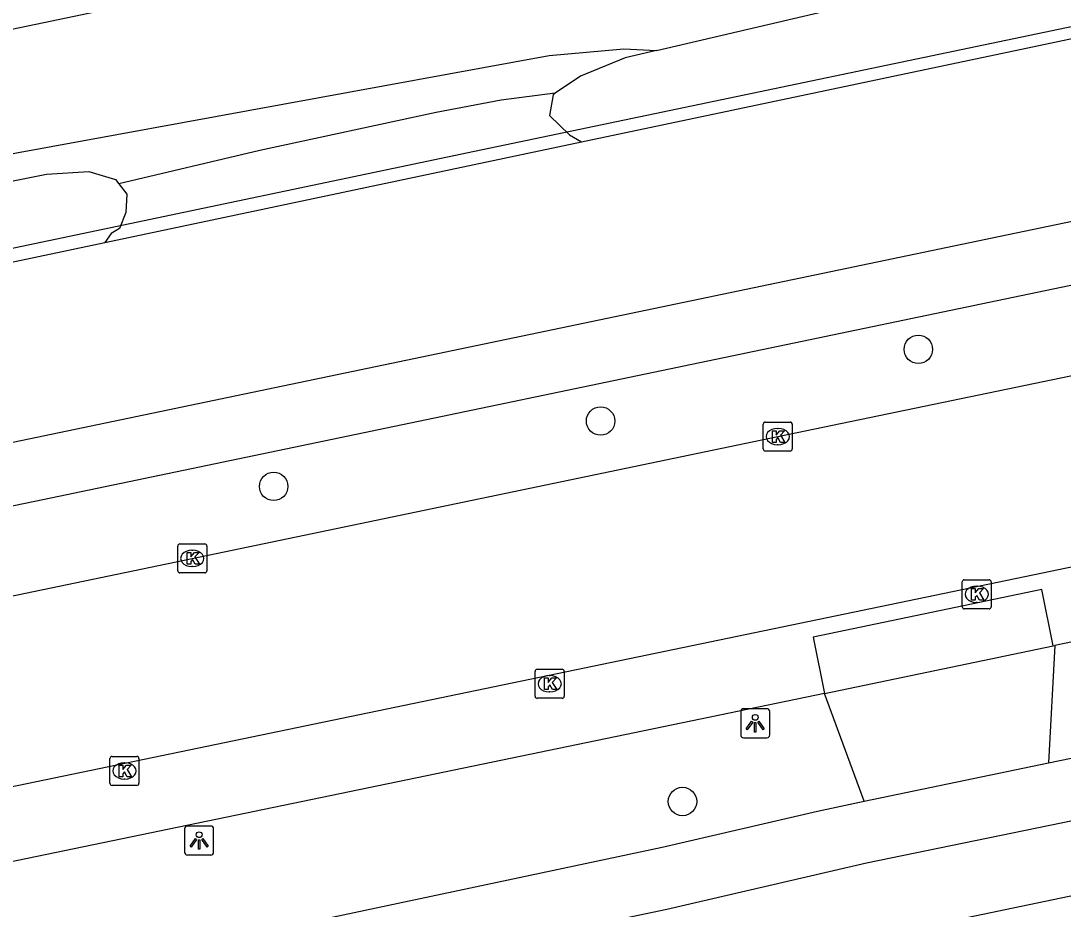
# Model space of a CAD drawing. Extents: x 162990 to 165007, y 383433 to 384336.
# Drawn here: x 164592.86 to 164628.71, y 384261.05 to 384291.61 of the extents above; entities that cross this region are included whole.
import ezdxf

# ---------------------------------------------------------------- set-up
doc = ezdxf.new("R2010")
doc.units = 0
for name, color, linetype in [('IMGEO_Boom', 7, 'Continuous'), ('IMGEO_Fietspad_open', 7, 'Continuous'), ('IMGEO_Gemengd_bos', 7, 'Continuous'), ('IMGEO_Grasland_overig', 7, 'Continuous'), ('IMGEO_Greppel_droge_sloot', 7, 'Continuous'), ('IMGEO_Hek', 7, 'Continuous'), ('IMGEO_Kolk', 7, 'Continuous'), ('IMGEO_Lichtpunt', 7, 'Continuous'), ('IMGEO_Parkeervlak_open', 7, 'Continuous'), ('IMGEO_Rijbaan_lokaal_open', 7, 'Continuous'), ('IMGEO_Spoor', 7, 'Continuous'), ('IMGEO_Spoorbaan_halfverhard', 7, 'Continuous'), ('IMGEO_Voetpad_open', 7, 'Continuous')]:
    doc.layers.add(name, color=color, linetype=linetype)

msp = doc.modelspace()

# ---------------------------------------------------------------- linework, layer by layer
at = {"layer": 'IMGEO_Boom'}
for centre in [(164623.726, 384280.307), (164612.796, 384277.84), (164601.551, 384275.592), (164615.613, 384264.749)]:
    msp.add_circle(centre, 0.489, dxfattribs=at)
at = {"layer": 'IMGEO_Fietspad_open'}
for points in [[(164778.993, 384315.896), (164758.651, 384311.662), (164720.002, 384303.629), (164703.932, 384300.267), (164659.159, 384290.995), (164626.815, 384284.248), (164592.857, 384277.162), (164552.545, 384268.813), (164517.54, 384261.516)], [(164359.448, 384226.443), (164384.225, 384231.598), (164404.835, 384235.881), (164451.735, 384245.634), (164552.977, 384266.743), (164593.336, 384275.079), (164626.984, 384282.106), (164660.017, 384288.989), (164700.854, 384297.472), (164701.49, 384294.495)], [(164764.089, 384296.01), (164757.17, 384293.969), (164750.702, 384292.069), (164743.968, 384290.05), (164733.411, 384286.927), (164719.842, 384283.366), (164702.008, 384279.048), (164686.015, 384275.841), (164664.708, 384271.421), (164632.821, 384264.869), (164621.939, 384262.625), (164615.08, 384261.039), (164596.703, 384257.177), (164547.661, 384247.037), (164518.811, 384240.991), (164456.723, 384228.059), (164420.995, 384220.561), (164381.266, 384212.358), (164363.012, 384208.561), (164362.291, 384208.423)], [(164628.204, 384266.078), (164664.073, 384273.466), (164685.474, 384277.875), (164701.495, 384281.192)], [(164375.058, 384213.228), (164420.474, 384222.769), (164455.91, 384230.094), (164518.367, 384243.06), (164546.942, 384249.063), (164601.668, 384260.367), (164614.911, 384263.179), (164620.253, 384264.419), (164621.862, 384264.76)]]:
    msp.add_lwpolyline(points, dxfattribs=at)
at = {"layer": 'IMGEO_Gemengd_bos'}
msp.add_lwpolyline([(164595.74, 384283.986), (164612.143, 384287.449)], dxfattribs=at)
at = {"layer": 'IMGEO_Grasland_overig'}
msp.add_lwpolyline([(164611.236, 384289.118), (164609.374, 384288.88), (164607.138, 384288.455), (164601.08, 384287.15), (164596.223, 384286.003)], dxfattribs=at)
at = {"layer": 'IMGEO_Greppel_droge_sloot'}
for points in [[(164612.143, 384287.449), (164643.168, 384293.999), (164763.995, 384319.142), (164776.731, 384321.77), (164777.169, 384321.86)], [(164614.72, 384290.59), (164613.643, 384290.337), (164612.1, 384289.707), (164611.236, 384289.118)], [(164611.236, 384289.118), (164611.161, 384289.067), (164611.04, 384288.351), (164611.732, 384287.684), (164612.143, 384287.449)], [(164310.471, 384225.232), (164310.444, 384225.257), (164310.264, 384225.61), (164310.312, 384226.005), (164310.68, 384226.712), (164311.201, 384227.318), (164311.739, 384227.771), (164395.414, 384245.184), (164473.212, 384261.72), (164551.622, 384277.718), (164576.217, 384282.833), (164593.742, 384286.339), (164595.189, 384286.428), (164596.111, 384286.147), (164596.223, 384286.003)], [(164596.223, 384286.003), (164596.499, 384285.647), (164596.469, 384285.02), (164596.247, 384284.465), (164595.962, 384284.289), (164595.74, 384283.986)], [(164516.359, 384267.228), (164595.74, 384283.986)]]:
    msp.add_lwpolyline(points, dxfattribs=at)
at = {"layer": 'IMGEO_Hek'}
msp.add_lwpolyline([(164303.131, 384226.044), (164305.697, 384225.187), (164307.372, 384224.639), (164387.865, 384241.173), (164396.794, 384243.033), (164579.165, 384280.984), (164608.458, 384287.127), (164632.936, 384292.237), (164650.022, 384295.726), (164674.431, 384300.787), (164689.153, 384303.87), (164716.01, 384309.444), (164762.017, 384319.118), (164785.621, 384324.006)], dxfattribs=at)
at = {"layer": 'IMGEO_Kolk'}
for p, q in [((164618.388, 384276.881), (164618.388, 384277.733)), ((164618.463, 384277.807), (164619.315, 384277.807)), ((164618.876, 384277.587), (164618.901, 384277.587)), ((164619.389, 384277.733), (164619.389, 384276.881)), ((164618.899, 384277.027), (164618.874, 384277.027)), ((164619.315, 384276.807), (164618.463, 384276.807)), ((164598.253, 384272.688), (164598.253, 384273.54)), ((164598.328, 384273.614), (164599.18, 384273.614)), ((164598.741, 384273.394), (164598.766, 384273.394)), ((164599.254, 384273.54), (164599.254, 384272.688)), ((164599.18, 384272.614), (164598.328, 384272.614)), ((164598.764, 384272.834), (164598.739, 384272.834)), ((164625.232, 384271.453), (164625.232, 384272.305)), ((164625.307, 384272.379), (164626.159, 384272.379)), ((164626.233, 384272.305), (164626.233, 384271.453)), ((164625.72, 384272.159), (164625.745, 384272.159)), ((164625.743, 384271.599), (164625.718, 384271.599)), ((164626.159, 384271.379), (164625.307, 384271.379)), ((164610.544, 384268.374), (164610.544, 384269.226)), ((164610.619, 384269.3), (164611.471, 384269.3)), ((164611.032, 384269.08), (164611.057, 384269.08)), ((164611.545, 384269.226), (164611.545, 384268.374)), ((164611.471, 384268.3), (164610.619, 384268.3)), ((164611.055, 384268.52), (164611.03, 384268.52)), ((164595.918, 384265.376), (164595.918, 384266.228)), ((164595.993, 384266.302), (164596.845, 384266.302)), ((164596.919, 384266.228), (164596.919, 384265.376)), ((164596.406, 384266.082), (164596.431, 384266.082)), ((164596.429, 384265.522), (164596.404, 384265.522)), ((164596.845, 384265.302), (164595.993, 384265.302))]:
    msp.add_line(p, q, dxfattribs=at)
for points in [[(164618.388, 384276.881), (164618.388, 384277.733)], [(164618.463, 384277.807), (164619.315, 384277.807)], [(164619.389, 384277.733), (164619.389, 384276.881)], [(164618.709, 384277.507), (164618.832, 384277.507), (164618.832, 384277.356), (164618.962, 384277.507), (164619.126, 384277.507), (164618.98, 384277.356), (164619.133, 384277.107), (164618.981, 384277.107), (164618.896, 384277.271), (164618.832, 384277.204), (164618.832, 384277.107), (164618.709, 384277.107), (164618.709, 384277.507)], [(164619.315, 384276.807), (164618.463, 384276.807)], [(164598.253, 384272.688), (164598.253, 384273.54)], [(164598.328, 384273.614), (164599.18, 384273.614)], [(164598.574, 384273.314), (164598.697, 384273.314), (164598.697, 384273.163), (164598.827, 384273.314), (164598.991, 384273.314), (164598.845, 384273.163), (164598.998, 384272.914), (164598.846, 384272.914), (164598.761, 384273.078), (164598.697, 384273.011), (164598.697, 384272.914), (164598.574, 384272.914), (164598.574, 384273.314)], [(164599.254, 384273.54), (164599.254, 384272.688)], [(164599.18, 384272.614), (164598.328, 384272.614)], [(164625.232, 384271.453), (164625.232, 384272.305)], [(164625.307, 384272.379), (164626.159, 384272.379)], [(164626.233, 384272.305), (164626.233, 384271.453)], [(164625.553, 384272.079), (164625.676, 384272.079), (164625.676, 384271.928), (164625.806, 384272.079), (164625.97, 384272.079), (164625.824, 384271.928), (164625.977, 384271.679), (164625.825, 384271.679), (164625.74, 384271.843), (164625.676, 384271.776), (164625.676, 384271.679), (164625.553, 384271.679), (164625.553, 384272.079)], [(164626.159, 384271.379), (164625.307, 384271.379)], [(164610.544, 384268.374), (164610.544, 384269.226)], [(164610.619, 384269.3), (164611.471, 384269.3)], [(164610.865, 384269), (164610.988, 384269), (164610.988, 384268.849), (164611.118, 384269), (164611.282, 384269), (164611.136, 384268.849), (164611.289, 384268.6), (164611.137, 384268.6), (164611.052, 384268.764), (164610.988, 384268.697), (164610.988, 384268.6), (164610.865, 384268.6), (164610.865, 384269)], [(164611.545, 384269.226), (164611.545, 384268.374)], [(164611.471, 384268.3), (164610.619, 384268.3)], [(164595.918, 384265.376), (164595.918, 384266.228)], [(164595.993, 384266.302), (164596.845, 384266.302)], [(164596.919, 384266.228), (164596.919, 384265.376)], [(164596.239, 384266.002), (164596.362, 384266.002), (164596.362, 384265.851), (164596.492, 384266.002), (164596.656, 384266.002), (164596.51, 384265.851), (164596.663, 384265.602), (164596.511, 384265.602), (164596.426, 384265.766), (164596.362, 384265.699), (164596.362, 384265.602), (164596.239, 384265.602), (164596.239, 384266.002)], [(164596.845, 384265.302), (164595.993, 384265.302)]]:
    msp.add_lwpolyline(points, dxfattribs=at)
for centre, start, end in [((164618.465, 384277.731), 91.552, 178.448), ((164618.465, 384277.731), 91.552, 178.448), ((164619.313, 384277.731), 1.552, 88.448), ((164619.313, 384277.731), 1.552, 88.448), ((164618.465, 384276.883), 181.552, 268.448), ((164618.465, 384276.883), 181.552, 268.448), ((164619.313, 384276.883), 271.552, 358.448), ((164619.313, 384276.883), 271.552, 358.448), ((164598.33, 384273.538), 91.552, 178.448), ((164598.33, 384273.538), 91.552, 178.448), ((164599.178, 384273.538), 1.552, 88.448), ((164599.178, 384273.538), 1.552, 88.448), ((164598.33, 384272.69), 181.552, 268.448), ((164598.33, 384272.69), 181.552, 268.448), ((164599.178, 384272.69), 271.552, 358.448), ((164599.178, 384272.69), 271.552, 358.448), ((164625.309, 384272.303), 91.552, 178.448), ((164625.309, 384272.303), 91.552, 178.448), ((164626.157, 384272.303), 1.552, 88.448), ((164626.157, 384272.303), 1.552, 88.448), ((164625.309, 384271.455), 181.552, 268.448), ((164625.309, 384271.455), 181.552, 268.448), ((164626.157, 384271.455), 271.552, 358.448), ((164626.157, 384271.455), 271.552, 358.448), ((164610.621, 384269.224), 91.552, 178.448), ((164610.621, 384269.224), 91.552, 178.448), ((164611.469, 384269.224), 1.552, 88.448), ((164611.469, 384269.224), 1.552, 88.448), ((164610.621, 384268.376), 181.552, 268.448), ((164610.621, 384268.376), 181.552, 268.448), ((164611.469, 384268.376), 271.552, 358.448), ((164611.469, 384268.376), 271.552, 358.448), ((164595.995, 384266.226), 91.552, 178.448), ((164595.995, 384266.226), 91.552, 178.448), ((164596.843, 384266.226), 1.552, 88.448), ((164596.843, 384266.226), 1.552, 88.448), ((164595.995, 384265.378), 181.552, 268.448), ((164595.995, 384265.378), 181.552, 268.448), ((164596.843, 384265.378), 271.552, 358.448), ((164596.843, 384265.378), 271.552, 358.448)]:
    msp.add_arc(centre, 0.0765, start, end, dxfattribs=at)
for centre, major_axis, ratio, start_param, end_param in [((164618.875, 384277.307), (-0.387, 0.002), 0.722429, 4.712389, 7.853982), ((164618.9, 384277.307), (-0.39, 0.002), 0.717154, 1.570796, 4.712389), ((164598.74, 384273.114), (-0.387, 0.002), 0.722429, 4.712389, 7.853982), ((164598.765, 384273.114), (-0.39, 0.002), 0.717154, 1.570796, 4.712389), ((164625.719, 384271.879), (-0.387, 0.002), 0.722429, 4.712389, 7.853982), ((164625.744, 384271.879), (-0.39, 0.002), 0.717154, 1.570796, 4.712389), ((164611.031, 384268.8), (-0.387, 0.002), 0.722429, 4.712389, 7.853982), ((164611.056, 384268.8), (-0.39, 0.002), 0.717154, 1.570796, 4.712389), ((164596.405, 384265.802), (-0.387, 0.002), 0.722429, 4.712389, 7.853982), ((164596.43, 384265.802), (-0.39, 0.002), 0.717154, 1.570796, 4.712389)]:
    msp.add_ellipse(centre, major_axis=major_axis, ratio=ratio, start_param=start_param, end_param=end_param, dxfattribs=at)
at = {"layer": 'IMGEO_Lichtpunt'}
for p, q in [((164618.519, 384267.942), (164617.711, 384267.942)), ((164618.519, 384267.942), (164617.711, 384267.942)), ((164617.617, 384267.847), (164617.617, 384267.04)), ((164617.617, 384267.847), (164617.617, 384267.04)), ((164618.613, 384267.04), (164618.613, 384267.847)), ((164618.613, 384267.04), (164618.613, 384267.847)), ((164617.711, 384266.946), (164618.519, 384266.946)), ((164617.711, 384266.946), (164618.519, 384266.946)), ((164598.49, 384263.81), (164598.49, 384263.003)), ((164598.49, 384263.81), (164598.49, 384263.003)), ((164599.392, 384263.905), (164598.584, 384263.905)), ((164599.392, 384263.905), (164598.584, 384263.905)), ((164599.486, 384263.003), (164599.486, 384263.81)), ((164599.486, 384263.003), (164599.486, 384263.81)), ((164598.584, 384262.909), (164599.392, 384262.909)), ((164598.584, 384262.909), (164599.392, 384262.909))]:
    msp.add_line(p, q, dxfattribs=at)
for points in [[(164617.991, 384267.511), (164618.03, 384267.483), (164617.842, 384267.221), (164617.804, 384267.248), (164617.991, 384267.511)], [(164618.093, 384267.463), (164618.14, 384267.463), (164618.14, 384267.141), (164618.093, 384267.141), (164618.093, 384267.463)], [(164618.203, 384267.483), (164618.241, 384267.51), (164618.428, 384267.248), (164618.389, 384267.22), (164618.203, 384267.483)], [(164598.864, 384263.474), (164598.903, 384263.446), (164598.715, 384263.184), (164598.677, 384263.211), (164598.864, 384263.474)], [(164598.966, 384263.426), (164599.013, 384263.426), (164599.013, 384263.104), (164598.966, 384263.104), (164598.966, 384263.426)], [(164599.076, 384263.446), (164599.114, 384263.473), (164599.301, 384263.211), (164599.262, 384263.183), (164599.076, 384263.446)]]:
    msp.add_lwpolyline(points, dxfattribs=at)
for centre in [(164618.116, 384267.645), (164598.989, 384263.608)]:
    msp.add_circle(centre, 0.0994, dxfattribs=at)
for centre, start, end in [((164617.711, 384267.847), 90, 180), ((164617.711, 384267.847), 90, 180), ((164618.519, 384267.847), 0, 90), ((164618.519, 384267.847), 0, 90), ((164617.711, 384267.04), 180, 270), ((164617.711, 384267.04), 180, 270), ((164618.519, 384267.04), 270, 0), ((164618.519, 384267.04), 270, 360), ((164598.584, 384263.81), 90, 180), ((164598.584, 384263.81), 90, 180), ((164599.392, 384263.81), 0, 90), ((164599.392, 384263.81), 0, 90), ((164598.584, 384263.003), 180, 270), ((164598.584, 384263.003), 180, 270), ((164599.392, 384263.003), 270, 0), ((164599.392, 384263.003), 270, 360)]:
    msp.add_arc(centre, 0.0946, start, end, dxfattribs=at)
at = {"layer": 'IMGEO_Parkeervlak_open'}
for points in [[(164700.859, 384285.198), (164668.575, 384278.452), (164628.423, 384270.117)], [(164620.492, 384268.471), (164555.467, 384255.002), (164524.903, 384248.631), (164464.53, 384236.083), (164421.896, 384227.192), (164390.88, 384220.716), (164382.4, 384218.944), (164379.422, 384220.92)]]:
    msp.add_lwpolyline(points, dxfattribs=at)
at = {"layer": 'IMGEO_Rijbaan_lokaal_open'}
for points in [[(164752.838, 384298.623), (164727.875, 384293.439), (164700.168, 384287.62), (164667.954, 384280.937), (164627.992, 384272.609), (164555.352, 384257.53), (164524.346, 384251.088), (164450.33, 384235.678), (164421.166, 384229.639), (164391.945, 384223.533), (164379.422, 384220.92)], [(164362.222, 384223.918), (164366.446, 384224.764), (164371.602, 384225.857), (164392.697, 384230.265), (164413.812, 384234.682), (164431.965, 384238.461), (164453.063, 384242.87), (164473.197, 384247.002), (164494.286, 384251.393), (164515.399, 384255.774), (164536.491, 384260.183), (164557.545, 384264.556), (164576.693, 384268.524), (164598.754, 384273.114), (164618.889, 384277.307), (164639.966, 384281.684), (164659.11, 384285.678), (164679.181, 384289.857), (164701.277, 384294.45), (164701.49, 384294.495)], [(164628.357, 384270.104), (164627.968, 384272.041), (164620.105, 384270.401), (164620.492, 384268.471)], [(164620.492, 384268.471), (164628.357, 384270.104)], [(164628.423, 384270.117), (164628.204, 384266.078)], [(164628.357, 384270.104), (164628.423, 384270.117)], [(164621.862, 384264.76), (164620.492, 384268.471)], [(164621.862, 384264.76), (164628.204, 384266.078)]]:
    msp.add_lwpolyline(points, dxfattribs=at)
at = {"layer": 'IMGEO_Spoor'}
msp.add_lwpolyline([(164789.572, 384332.389), (164775.58, 384329.429), (164644.744, 384302.256), (164570.629, 384286.722), (164345.336, 384239.894), (164220.116, 384213.747), (164092.662, 384187.275), (164071.527, 384182.957), (163942.979, 384156.119), (163900.983, 384147.477), (163806.025, 384127.659), (163575.669, 384079.775)], dxfattribs=at)
at = {"layer": 'IMGEO_Spoorbaan_halfverhard'}
for points in [[(164614.72, 384290.59), (164626.751, 384293.415), (164644.033, 384297.129), (164667.498, 384301.803), (164726.681, 384314.367), (164750.736, 384319.698), (164771.416, 384323.755), (164778.537, 384325.355), (164786.885, 384326.85), (164791.41, 384327.753)], [(164304.442, 384227.652), (164337.449, 384234.423), (164357.956, 384238.717), (164359.869, 384238.629), (164361.96, 384239.006), (164366.409, 384240.558), (164421.835, 384251.986), (164423.454, 384251.568), (164425.124, 384251.905), (164427.283, 384252.724), (164444.706, 384256.531), (164472.406, 384261.928), (164489.542, 384265.671), (164491.893, 384265.874), (164500.473, 384268.075), (164533.879, 384274.824), (164555.868, 384279.454), (164557.503, 384279.287), (164558.865, 384279.583), (164560.061, 384280.253), (164592.708, 384287.074), (164611.029, 384290.424), (164613.601, 384290.649), (164614.72, 384290.59)]]:
    msp.add_lwpolyline(points, dxfattribs=at)
at = {"layer": 'IMGEO_Voetpad_open'}
msp.add_lwpolyline([(164752.334, 384289.838), (164752.171, 384289.59), (164744.852, 384287.362), (164744.752, 384287.648), (164734.108, 384284.502), (164720.339, 384280.867), (164702.542, 384276.682), (164686.645, 384273.366), (164665.18, 384268.947), (164630.232, 384261.754), (164622.704, 384260.182), (164616.469, 384258.928), (164596.861, 384254.804), (164547.288, 384244.537), (164519.345, 384238.71), (164457.286, 384225.763), (164422.862, 384218.593), (164381.454, 384209.967), (164377.884, 384209.229)], dxfattribs=at)

doc.saveas('drawing.dxf')
